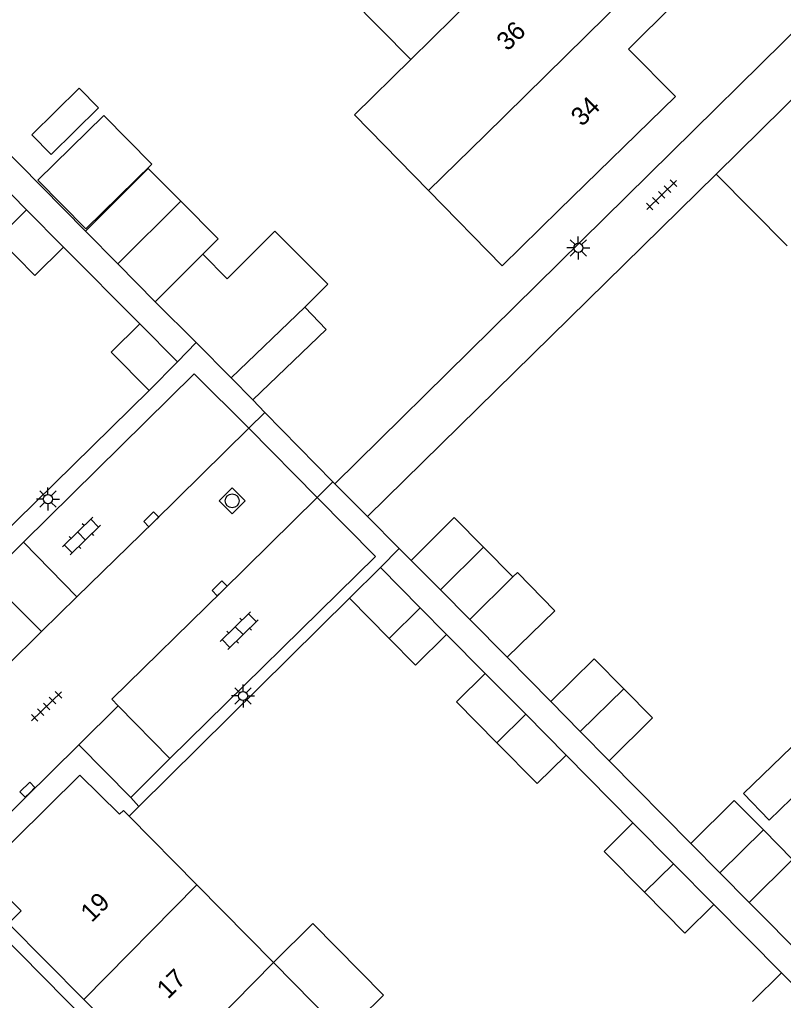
# Model space of a CAD drawing. Extents: x 128000 to 131008, y 398996 to 402500.
# Drawn here: x 129506.3 to 129547.7, y 399492.1 to 399545.3 of the extents above; entities that cross this region are included whole.
import ezdxf

# ---------------------------------------------------------------- set-up
doc = ezdxf.new("R2010")
doc.units = 0
for name, color, linetype in [('gg-afsc-erfafscheiding', 7, 'Continuous'), ('gg-anno-huisnummerreeks BGT', 7, 'Continuous'), ('gg-bbg-bijgebouw', 7, 'Continuous'), ('gg-bbg-gedigitaliseerde bebouwing', 7, 'Continuous'), ('gg-bbg-gedigitaliseerde bijgebouw', 7, 'Continuous'), ('gg-bbg-hoofdgebouw', 7, 'Continuous'), ('gg-bbg-luifel en loopbrug', 7, 'Continuous'), ('gg-bbg-tussenscheiding', 7, 'Continuous'), ('gg-knt-verharding', 7, 'Continuous'), ('gt-grn-weggrens', 7, 'Continuous'), ('gt-symb-klinker verharding', 7, 'Continuous'), ('gt-symb-kolk', 7, 'Continuous'), ('gt-symb-lichtmast', 7, 'Continuous'), ('gt-symb-rioolschacht', 7, 'Continuous'), ('gt-symb-tegel verharding', 7, 'Continuous')]:
    doc.layers.add(name, color=color, linetype=linetype)

# ---------------------------------------------------------------- blocks, each defined once
blk = doc.blocks.new('gt0-LMAST')
at = {"layer": 'gt-symb-lichtmast'}
for p, q in [((-0.005, 0.246), (-0.005, 0.621)), ((-0.182, 0.173), (-0.447, 0.438)), ((0.172, 0.173), (0.437, 0.438)), ((-0.255, -0.004), (-0.63, -0.004)), ((-0.182, -0.181), (-0.447, -0.446)), ((-0.005, -0.254), (-0.005, -0.629)), ((0.437, -0.446), (0.172, -0.181)), ((0.245, -0.004), (0.62, -0.004))]:
    blk.add_line(p, q, dxfattribs=at)
blk.add_circle((-0.005, -0.004), 0.25, dxfattribs=at)
blk = doc.blocks.new('gt0-TEG1')
at = {"layer": 'gt-symb-tegel verharding'}
for p, q in [((-1.125, 0), (1.125, 0)), ((-0.9, -0.25), (-0.9, 0.25)), ((-0.45, -0.25), (-0.45, 0.25)), ((0, -0.25), (0, 0.25)), ((0.45, -0.25), (0.45, 0.25)), ((0.9, -0.25), (0.9, 0.25))]:
    blk.add_line(p, q, dxfattribs=at)
blk = doc.blocks.new('gt0-KOLK')
at = {"layer": 'gt-symb-kolk'}
blk.add_lwpolyline([(0, 0), (0.375, 0), (0.375, 0.4), (-0.375, 0.4), (-0.375, 0), (0, 0)], dxfattribs=at)
blk = doc.blocks.new('gt0-KL1')
at = {"layer": 'gt-symb-klinker verharding'}
for p, q in [((-1.15, 0.3), (1.15, 0.3)), ((-1, -0.3), (-1, 0.3)), ((-0.5, 0.3), (-0.5, 0.45)), ((0, -0.3), (0, 0.3)), ((0.5, 0.3), (0.5, 0.45)), ((1, -0.3), (1, 0.3)), ((-1.15, -0.3), (1.15, -0.3)), ((-0.5, -0.45), (-0.5, -0.3)), ((0.5, -0.45), (0.5, -0.3))]:
    blk.add_line(p, q, dxfattribs=at)
blk = doc.blocks.new('gt0-RS')
at = {"layer": 'gt-symb-rioolschacht'}
blk.add_lwpolyline([(-0.5, -0.5), (0.5, -0.5), (0.5, 0.5), (-0.5, 0.5)], close=True, dxfattribs=at)
blk.add_circle((0, 0), 0.375, dxfattribs=at)

msp = doc.modelspace()

# ---------------------------------------------------------------- linework, layer by layer
at = {"layer": 'gg-afsc-erfafscheiding'}
for p, q in [((129509.819, 399533.877), (129493.675, 399550.209)), ((129512.77, 399528.85), (129508.63, 399533.01)), ((129501.29, 399513.46), (129513.27, 399525.22)), ((129527.49, 399516.01), (129526.834, 399516.656)), ((129512.715, 399502.663), (129524.137, 399513.958)), ((129529.402, 399512.001), (129531.502, 399509.882)), ((129532.683, 399510.756), (129535.053, 399508.351)), ((129535.881, 399505.454), (129539.511, 399501.771)), ((129538.221, 399505.147), (129542.652, 399500.663)), ((129512.191, 399502.144), (129512.715, 399502.663)), ((129512.715, 399502.663), (129512.277, 399503.145)), ((129543.898, 399497.347), (129547.563, 399493.634)), ((129545.813, 399497.463), (129550.344, 399492.878))]:
    msp.add_line(p, q, dxfattribs=at)
at = {"layer": 'gg-bbg-bijgebouw'}
for p, q in [((129516.187, 399532.619), (129513.606, 399530.046)), ((129513.606, 399530.046), (129515.822, 399527.823)), ((129517.725, 399525.914), (129521.708, 399529.746)), ((129514.81, 399526.79), (129512.77, 399528.85)), ((129515.822, 399527.823), (129517.725, 399525.914)), ((129513.27, 399525.22), (129514.81, 399526.79)), ((129531.41, 399516.736), (129533, 399515.13)), ((129527.49, 399516.01), (129529.075, 399514.41)), ((129525.817, 399515.619), (129524.137, 399513.958)), ((129527.977, 399513.44), (129525.817, 399515.619)), ((129533, 399515.13), (129530.66, 399512.81)), ((129530.66, 399512.81), (129529.075, 399514.41)), ((129524.137, 399513.958), (129526.296, 399511.774)), ((129526.296, 399511.774), (129527.977, 399513.44)), ((129531.502, 399509.882), (129529.938, 399508.335)), ((129531.502, 399509.882), (129533.692, 399507.668)), ((129536.653, 399506.733), (129535.053, 399508.351)), ((129533.692, 399507.668), (129535.881, 399505.454)), ((129538.221, 399505.147), (129536.653, 399506.733)), ((129539.511, 399501.771), (129541.705, 399499.559)), ((129544.228, 399499.067), (129542.652, 399500.663)), ((129541.705, 399499.559), (129543.898, 399497.347)), ((129545.813, 399497.463), (129544.228, 399499.067)), ((129547.563, 399493.634), (129549.763, 399491.421))]:
    msp.add_line(p, q, dxfattribs=at)
for points in [[(129521.708, 399529.746), (129522.956, 399530.99), (129520.093, 399533.863)], [(129513.27, 399525.22), (129511.21, 399527.3), (129512.77, 399528.85)], [(129531.41, 399516.736), (129529.82, 399518.341), (129527.49, 399516.01)]]:
    msp.add_lwpolyline(points, dxfattribs=at)
at = {"layer": 'gg-bbg-gedigitaliseerde bebouwing'}
for p, q in [((129532.409, 399531.992), (129528.421, 399536.076)), ((129512.191, 399502.144), (129515.861, 399498.423)), ((129520.018, 399494.207), (129515.861, 399498.423)), ((129523.858, 399490.312), (129520.018, 399494.207))]:
    msp.add_line(p, q, dxfattribs=at)
msp.add_lwpolyline([(129528.421, 399536.076), (129524.419, 399540.175), (129527.464, 399543.178)], dxfattribs=at)
at = {"layer": 'gg-bbg-gedigitaliseerde bijgebouw'}
for p, q in [((129504.63, 399537.05), (129506.63, 399535.03)), ((129514.986, 399535.497), (129511.584, 399532.106)), ((129506.63, 399535.03), (129508.63, 399533.01)), ((129511.584, 399532.106), (129509.819, 399533.877)), ((129532.123, 399506.123), (129529.938, 399508.335)), ((129534.314, 399503.905), (129532.123, 399506.123)), ((129535.881, 399505.454), (129534.314, 399503.905)), ((129537.947, 399500.226), (129539.511, 399501.771)), ((129540.134, 399498.012), (129537.947, 399500.226)), ((129542.325, 399495.793), (129540.134, 399498.012)), ((129543.898, 399497.347), (129542.325, 399495.793)), ((129545.991, 399492.082), (129547.563, 399493.634))]:
    msp.add_line(p, q, dxfattribs=at)
for points in [[(129509.843, 399533.993), (129513.412, 399537.507), (129510.816, 399540.144), (129507.247, 399536.629), (129509.843, 399533.993)], [(129509.819, 399533.877), (129513.221, 399537.268), (129514.986, 399535.497)], [(129516.187, 399532.619), (129517.512, 399531.29), (129520.093, 399533.863)], [(129508.63, 399533.01), (129507.07, 399531.47), (129505.065, 399533.49)], [(129539.008, 399509.053), (129537.404, 399510.676), (129535.053, 399508.351)], [(129538.221, 399505.147), (129540.572, 399507.472), (129539.008, 399509.053)], [(129551.066, 399505.965), (129549.674, 399507.401), (129545.51, 399503.364), (129546.902, 399501.928), (129551.066, 399505.965)], [(129546.586, 399501.39), (129545.005, 399502.989), (129542.652, 399500.663)], [(129545.813, 399497.463), (129548.167, 399499.791), (129546.586, 399501.39)]]:
    msp.add_lwpolyline(points, dxfattribs=at)
at = {"layer": 'gg-bbg-hoofdgebouw'}
for p, q in [((129523.427, 399547.272), (129527.464, 399543.178)), ((129544.02, 399536.96), (129550.36, 399543.21)), ((129544.02, 399536.96), (129547.864, 399533.079)), ((129532.409, 399531.992), (129535.51, 399535.02)), ((129511.89, 399502.45), (129512.191, 399502.144)), ((129513.914, 399487.996), (129509.738, 399492.192))]:
    msp.add_line(p, q, dxfattribs=at)
for points in [[(129535.51, 399535.02), (129541.82, 399541.18), (129539.27, 399543.74), (129541.72, 399546.18), (129540.235, 399547.693)], [(129511.89, 399502.45), (129511.66, 399502.24), (129509.52, 399504.36), (129504.22, 399499.14), (129506.34, 399497.01), (129505.64, 399496.31), (129509.738, 399492.192)]]:
    msp.add_lwpolyline(points, dxfattribs=at)
at = {"layer": 'gg-bbg-luifel en loopbrug'}
for p, q in [((129513.606, 399530.046), (129511.584, 399532.106)), ((129517.725, 399525.914), (129518.894, 399524.716)), ((129527.977, 399513.44), (129529.402, 399512.001)), ((129530.66, 399512.81), (129532.683, 399510.756))]:
    msp.add_line(p, q, dxfattribs=at)
for points in [[(129506.91, 399539.101), (129509.476, 399541.627), (129510.528, 399540.558), (129507.963, 399538.032), (129506.91, 399539.101)], [(129514.986, 399535.497), (129517.024, 399533.453), (129516.187, 399532.619)], [(129518.894, 399524.716), (129522.868, 399528.54), (129521.708, 399529.746)], [(129533, 399515.13), (129533.243, 399515.365), (129535.275, 399513.269), (129532.683, 399510.756)], [(129526.296, 399511.774), (129527.716, 399510.329), (129529.402, 399512.001)], [(129520.018, 399494.207), (129522.152, 399496.316), (129525.983, 399492.438), (129524.74, 399491.21)]]:
    msp.add_lwpolyline(points, dxfattribs=at)
at = {"layer": 'gg-bbg-tussenscheiding'}
for p, q in [((129533.737, 399549.362), (129527.464, 399543.178)), ((129506.63, 399535.03), (129505.065, 399533.49)), ((129529.075, 399514.41), (129531.41, 399516.736)), ((129539.008, 399509.053), (129536.653, 399506.733)), ((129533.692, 399507.668), (129532.123, 399506.123)), ((129546.586, 399501.39), (129544.228, 399499.067)), ((129541.705, 399499.559), (129540.134, 399498.012)), ((129509.738, 399492.192), (129515.861, 399498.423)), ((129513.914, 399487.996), (129520.018, 399494.207))]:
    msp.add_line(p, q, dxfattribs=at)
msp.add_lwpolyline([(129540.235, 399547.693), (129531.502, 399539.084), (129528.421, 399536.076)], dxfattribs=at)
at = {"layer": 'gg-knt-verharding'}
for p, q in [((129523.34, 399520.16), (129549.33, 399545.78)), ((129544.02, 399536.96), (129525.12, 399518.4)), ((129518.894, 399524.716), (129519.551, 399524.042)), ((129519.551, 399524.042), (129523.235, 399520.268)), ((129518.689, 399523.177), (129522.377, 399519.425)), ((129523.235, 399520.268), (129523.34, 399520.16)), ((129525.12, 399518.4), (129526.834, 399516.656)), ((129504.505, 399515.078), (129506.456, 399517.001)), ((129509.362, 399514.029), (129506.456, 399517.001)), ((129504.505, 399515.078), (129507.441, 399512.148)), ((129511.603, 399508.123), (129514.388, 399505.263)), ((129503.37, 399500), (129509.456, 399506.004)), ((129509.456, 399506.004), (129512.277, 399503.145)), ((129512.277, 399503.145), (129514.388, 399505.263)), ((129503.07, 399497.94), (129547.71, 399452.75))]:
    msp.add_line(p, q, dxfattribs=at)
for points in [[(129506.456, 399517.001), (129515.722, 399526.133), (129518.689, 399523.177)], [(129518.689, 399523.177), (129513.53, 399518.096), (129509.362, 399514.029)], [(129522.377, 399519.425), (129517.231, 399514.35), (129511.246, 399508.49), (129511.603, 399508.123)], [(129514.388, 399505.263), (129525.543, 399516.226), (129522.377, 399519.425)], [(129507.441, 399512.148), (129503.625, 399508.394), (129503.455, 399508.559)]]:
    msp.add_lwpolyline(points, dxfattribs=at)
at = {"layer": 'gt-grn-weggrens'}
for p, q in [((129514.81, 399526.79), (129515.822, 399527.823)), ((129518.689, 399523.177), (129519.551, 399524.042)), ((129523.235, 399520.268), (129522.377, 399519.425)), ((129523.34, 399520.16), (129525.12, 399518.4)), ((129526.834, 399516.656), (129525.817, 399515.619)), ((129509.362, 399514.029), (129507.441, 399512.148)), ((129511.603, 399508.123), (129509.456, 399506.004))]:
    msp.add_line(p, q, dxfattribs=at)

# ---------------------------------------------------------------- block references
at = {"layer": 'gt-symb-klinker verharding', "rotation": 44.47362248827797}
for p in [(129509.61, 399517.333), (129518.156, 399512.203)]:
    msp.add_blockref('gt0-KL1', p, dxfattribs=at)
at = {"layer": 'gt-symb-kolk'}
for p, rotation in [((129513.53, 399518.096), 44.594803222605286), ((129517.231, 399514.35), 44.594803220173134), ((129506.815, 399503.431), 44.47362248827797)]:
    msp.add_blockref('gt0-KOLK', p, dxfattribs=dict(at, rotation=rotation))
at = {"layer": 'gt-symb-lichtmast'}
for p in [(129536.549, 399532.969), (129507.791, 399519.341), (129518.372, 399508.663)]:
    msp.add_blockref('gt0-LMAST', p, dxfattribs=at)
at = {"layer": 'gt-symb-rioolschacht', "rotation": 44.47362248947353}
msp.add_blockref('gt0-RS', (129517.775, 399519.243), dxfattribs=at)
at = {"layer": 'gt-symb-tegel verharding'}
for p, rotation in [((129541.061, 399535.839), 44.23070360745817), ((129507.711, 399508.095), 44.02760489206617)]:
    msp.add_blockref('gt0-TEG1', p, dxfattribs=dict(at, rotation=rotation))

# ---------------------------------------------------------------- texts
at = {"layer": 'gg-anno-huisnummerreeks BGT'}
for s, rotation, p in [('36', 44.5, (129532.708, 399543.595)), ('34', 44.9, (129536.747, 399539.506)), ('19', 44.8, (129510.159, 399496.338)), ('17', 44.8, (129514.294, 399492.184))]:
    msp.add_text(s, height=1, rotation=rotation, dxfattribs=at).set_placement(p)

doc.saveas('drawing.dxf')
